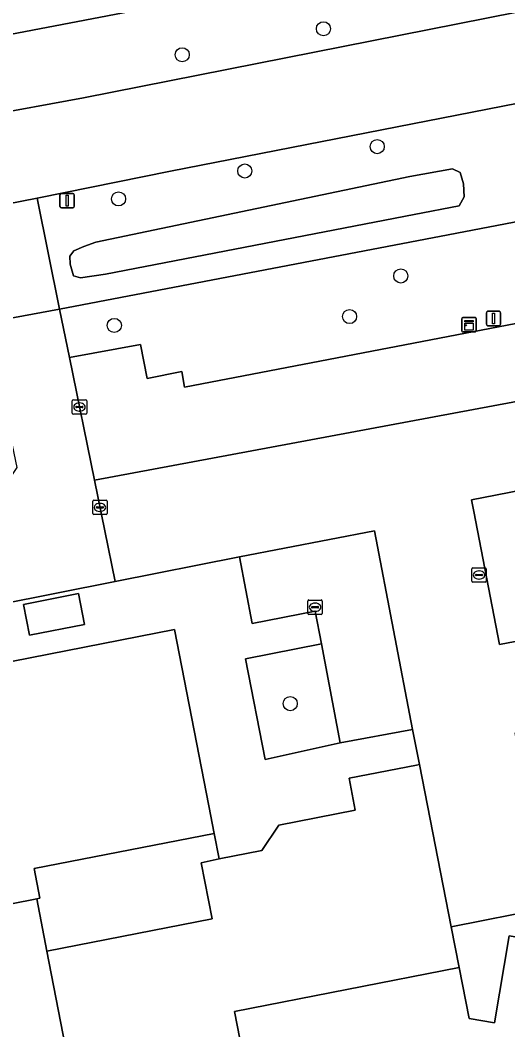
# Model space of a CAD drawing. Extents: x 160203 to 161530, y 379528 to 381797.
# Drawn here: x 161033.8 to 161067.7, y 379896.8 to 379966.8 of the extents above; entities that cross this region are included whole.
import ezdxf

# ---------------------------------------------------------------- set-up
doc = ezdxf.new("R2010")
doc.units = 0
for name, color, linetype in [('IMGEO_Boom', 7, 'Continuous'), ('IMGEO_Erf', 7, 'Continuous'), ('IMGEO_Grasland_overig', 7, 'Continuous'), ('IMGEO_Groenvoorziening', 7, 'Continuous'), ('IMGEO_Hek', 7, 'Continuous'), ('IMGEO_Kast', 7, 'Continuous'), ('IMGEO_Kolk', 7, 'Continuous'), ('IMGEO_Lichtmast', 7, 'Continuous'), ('IMGEO_Loofbos', 7, 'Continuous'), ('IMGEO_Pand', 7, 'Continuous'), ('IMGEO_Parkeervlak_gesloten', 7, 'Continuous'), ('IMGEO_Rijbaan_lokaal_gesloten', 7, 'Continuous'), ('IMGEO_Rijbaan_lokaal_open', 7, 'Continuous'), ('IMGEO_Voetpad_open', 7, 'Continuous'), ('IMGEO_Waterloop', 7, 'Continuous')]:
    doc.layers.add(name, color=color, linetype=linetype)

msp = doc.modelspace()

# ---------------------------------------------------------------- linework, layer by layer
at = {"layer": 'IMGEO_Boom'}
for centre in [(161054.85, 379966.22), (161045.046, 379964.417), (161058.583, 379958.042), (161049.387, 379956.351), (161040.626, 379954.412), (161060.222, 379949.069), (161056.667, 379946.252), (161040.329, 379945.64), (161052.546, 379919.4)]:
    msp.add_circle(centre, 0.489, dxfattribs=at)
at = {"layer": 'IMGEO_Erf'}
msp.add_lwpolyline([(161090.989, 379916.677), (161074.149, 379913.366), (161075.467, 379906.163), (161070.277, 379905.209), (161063.716, 379903.92), (161064.268, 379901.089), (161064.958, 379897.55), (161066.716, 379897.247), (161067.756, 379903.294), (161095.06, 379898.595)], close=True, dxfattribs=at)
at = {"layer": 'IMGEO_Grasland_overig'}
for points in [[(161054.704, 379923.54), (161049.432, 379922.504), (161050.804, 379915.52), (161056.017, 379916.677)], [(161089.29, 379874.815), (161088.056, 379883.66), (161097.986, 379885.601), (161095.06, 379898.595), (161067.756, 379903.294), (161066.716, 379897.247), (161064.958, 379897.55), (161064.268, 379901.089), (161048.672, 379898.048), (161049.436, 379894.122), (161037.657, 379891.83), (161037.234, 379894.007), (161021.55, 379891.076), (161008.692, 379888.673), (161005.821, 379890.016), (161000, 379888.882), (160960.293, 379881.14), (160984.652, 379758.207), (161001.9, 379671.163), (161088.812, 379688.393), (161124.795, 379695.526), (161114.008, 379750)]]:
    msp.add_lwpolyline(points, close=True, dxfattribs=at)
at = {"layer": 'IMGEO_Groenvoorziening'}
for points in [[(161118.518, 379962.938), (161118.382, 379966.446), (161118.429, 379969.05), (161118.314, 379969.043), (161118.296, 379968.841), (161108.492, 379967.498), (161108.127, 379968.844), (161044.221, 379956.334), (161034.962, 379954.474), (161036.526, 379946.773), (161063.508, 379951.926), (161083.426, 379955.73), (161083.617, 379955.767), (161090.167, 379957.22), (161089.847, 379959.132), (161092.712, 379959.7), (161095.864, 379960.326), (161101.093, 379961.363), (161109.563, 379962.331), (161116.101, 379962.774), (161116.835, 379962.824)], [(161063.803, 379956.51), (161064.332, 379956.246), (161064.564, 379955.452), (161064.63, 379954.559), (161064.266, 379953.931), (161061.157, 379953.335), (161039.717, 379949.198), (161037.986, 379948.944), (161037.494, 379949.071), (161037.272, 379949.896), (161037.24, 379950.436), (161037.526, 379950.801), (161038.224, 379951.118), (161039.048, 379951.422), (161060.843, 379955.98)], [(161083.426, 379955.73), (161063.508, 379951.926), (161036.526, 379946.773), (161037.21, 379943.405), (161042.156, 379944.311), (161042.606, 379941.953), (161045.02, 379942.436), (161045.202, 379941.348), (161084.72, 379948.932)]]:
    msp.add_lwpolyline(points, close=True, dxfattribs=at)
at = {"layer": 'IMGEO_Hek'}
msp.add_lwpolyline([(161036.526, 379946.773), (161063.508, 379951.926)], dxfattribs=at)
at = {"layer": 'IMGEO_Kast'}
for p, q in [((161064.461, 379945.258), (161064.461, 379946.099)), ((161064.461, 379946.099), (161064.461, 379945.258)), ((161064.536, 379946.183), (161065.377, 379946.183)), ((161065.377, 379946.183), (161064.536, 379946.183)), ((161065.461, 379946.108), (161065.461, 379945.267)), ((161065.461, 379945.267), (161065.461, 379946.108)), ((161065.386, 379945.183), (161064.545, 379945.183)), ((161064.545, 379945.183), (161065.386, 379945.183))]:
    msp.add_line(p, q, dxfattribs=at)
for points in [[(161064.656, 379945.973), (161065.256, 379945.973), (161065.256, 379945.888), (161064.656, 379945.888), (161064.656, 379945.973)], [(161064.656, 379945.798), (161065.256, 379945.798), (161065.256, 379945.309), (161064.656, 379945.309), (161064.656, 379945.798)]]:
    msp.add_lwpolyline(points, dxfattribs=at)
msp.add_circle((161064.74, 379945.647), 0.0377, dxfattribs=at)
for centre, start, end in [((161064.539, 379946.105), 92.4484, 184.28452), ((161064.539, 379946.105), 92.4484, 184.28452), ((161065.383, 379946.105), 2.4484, 94.28452), ((161065.383, 379946.105), 2.4484, 94.28452), ((161064.539, 379945.261), 182.4484, 274.28452), ((161064.539, 379945.261), 182.4484, 274.28452), ((161065.383, 379945.261), 272.4484, 4.28452), ((161065.383, 379945.261), 272.4484, 4.28452)]:
    msp.add_arc(centre, 0.0779, start, end, dxfattribs=at)
at = {"layer": 'IMGEO_Kolk'}
for p, q in [((161037.409, 379939.551), (161037.409, 379940.403)), ((161037.484, 379940.477), (161038.336, 379940.477)), ((161038.41, 379940.403), (161038.41, 379939.551)), ((161037.668, 379939.971), (161037.668, 379939.983)), ((161038.106, 379939.934), (161037.708, 379939.934)), ((161037.711, 379940.02), (161038.109, 379940.02)), ((161037.897, 379940.257), (161037.922, 379940.257)), ((161038.152, 379939.983), (161038.152, 379939.971)), ((161038.336, 379939.477), (161037.484, 379939.477)), ((161037.92, 379939.697), (161037.895, 379939.697)), ((161038.83, 379932.588), (161038.83, 379933.44)), ((161038.905, 379933.514), (161039.757, 379933.514)), ((161039.831, 379933.44), (161039.831, 379932.588)), ((161039.089, 379933.008), (161039.089, 379933.02)), ((161039.527, 379932.971), (161039.129, 379932.971)), ((161039.132, 379933.057), (161039.53, 379933.057)), ((161039.341, 379932.734), (161039.316, 379932.734)), ((161039.318, 379933.294), (161039.343, 379933.294)), ((161039.573, 379933.02), (161039.573, 379933.008)), ((161039.757, 379932.514), (161038.905, 379932.514)), ((161065.152, 379927.898), (161065.152, 379928.75)), ((161065.227, 379928.824), (161066.079, 379928.824)), ((161065.64, 379928.604), (161065.665, 379928.604)), ((161066.153, 379928.75), (161066.153, 379927.898)), ((161066.079, 379927.824), (161065.227, 379927.824)), ((161065.411, 379928.318), (161065.411, 379928.33)), ((161065.849, 379928.281), (161065.451, 379928.281)), ((161065.454, 379928.367), (161065.852, 379928.367)), ((161065.663, 379928.044), (161065.638, 379928.044)), ((161065.895, 379928.33), (161065.895, 379928.318)), ((161053.769, 379925.663), (161053.769, 379926.515)), ((161053.844, 379926.589), (161054.696, 379926.589)), ((161054.77, 379926.515), (161054.77, 379925.663)), ((161054.028, 379926.083), (161054.028, 379926.095)), ((161054.466, 379926.046), (161054.068, 379926.046)), ((161054.071, 379926.132), (161054.469, 379926.132)), ((161054.28, 379925.809), (161054.255, 379925.809)), ((161054.257, 379926.369), (161054.282, 379926.369)), ((161054.512, 379926.095), (161054.512, 379926.083)), ((161054.696, 379925.589), (161053.844, 379925.589))]:
    msp.add_line(p, q, dxfattribs=at)
for points in [[(161037.409, 379939.551), (161037.409, 379940.403)], [(161037.484, 379940.477), (161038.336, 379940.477)], [(161038.41, 379940.403), (161038.41, 379939.551)], [(161038.336, 379939.477), (161037.484, 379939.477)], [(161038.83, 379932.588), (161038.83, 379933.44)], [(161038.905, 379933.514), (161039.757, 379933.514)], [(161039.831, 379933.44), (161039.831, 379932.588)], [(161039.757, 379932.514), (161038.905, 379932.514)], [(161065.152, 379927.898), (161065.152, 379928.75)], [(161065.227, 379928.824), (161066.079, 379928.824)], [(161066.153, 379928.75), (161066.153, 379927.898)], [(161066.079, 379927.824), (161065.227, 379927.824)], [(161053.769, 379925.663), (161053.769, 379926.515)], [(161053.844, 379926.589), (161054.696, 379926.589)], [(161054.77, 379926.515), (161054.77, 379925.663)], [(161054.696, 379925.589), (161053.844, 379925.589)]]:
    msp.add_lwpolyline(points, dxfattribs=at)
for centre, radius, start, end in [((161037.486, 379940.401), 0.0765, 91.55205, 178.44795), ((161037.486, 379940.401), 0.0765, 91.55205, 178.44795), ((161038.334, 379940.401), 0.0765, 1.55205, 88.44795), ((161038.334, 379940.401), 0.0765, 1.55205, 88.44795), ((161037.708, 379939.98), 0.0403, 85.87752, 175.75265), ((161037.705, 379939.97), 0.0366, 178.93798, 274.71019), ((161038.109, 379939.977), 0.043, 264.86636, 352.45326), ((161038.113, 379939.982), 0.0386, 1.73085, 96.63898), ((161037.486, 379939.553), 0.0765, 181.55205, 268.44795), ((161037.486, 379939.553), 0.0765, 181.55205, 268.44795), ((161038.334, 379939.553), 0.0765, 271.55205, 358.44795), ((161038.334, 379939.553), 0.0765, 271.55205, 358.44795), ((161038.907, 379933.438), 0.0765, 91.55205, 178.44795), ((161038.907, 379933.438), 0.0765, 91.55205, 178.44795), ((161039.755, 379933.438), 0.0765, 1.55205, 88.44795), ((161039.755, 379933.438), 0.0765, 1.55205, 88.44795), ((161039.129, 379933.017), 0.0403, 85.87752, 175.75265), ((161039.126, 379933.007), 0.0366, 178.93798, 274.71019), ((161039.53, 379933.014), 0.043, 264.86636, 352.45326), ((161039.534, 379933.019), 0.0386, 1.73085, 96.63898), ((161038.907, 379932.59), 0.0765, 181.55205, 268.44795), ((161038.907, 379932.59), 0.0765, 181.55205, 268.44795), ((161039.755, 379932.59), 0.0765, 271.55205, 358.44795), ((161039.755, 379932.59), 0.0765, 271.55205, 358.44795), ((161065.229, 379928.748), 0.0765, 91.55205, 178.44795), ((161065.229, 379928.748), 0.0765, 91.55205, 178.44795), ((161066.077, 379928.748), 0.0765, 1.55205, 88.44795), ((161066.077, 379928.748), 0.0765, 1.55205, 88.44795), ((161065.229, 379927.9), 0.0765, 181.55205, 268.44795), ((161065.229, 379927.9), 0.0765, 181.55205, 268.44795), ((161065.451, 379928.327), 0.0403, 85.87752, 175.75265), ((161065.448, 379928.317), 0.0366, 178.93798, 274.71019), ((161065.852, 379928.324), 0.043, 264.86636, 352.45326), ((161065.856, 379928.329), 0.0386, 1.73085, 96.63898), ((161066.077, 379927.9), 0.0765, 271.55205, 358.44795), ((161066.077, 379927.9), 0.0765, 271.55205, 358.44795), ((161053.846, 379926.513), 0.0765, 91.55205, 178.44795), ((161053.846, 379926.513), 0.0765, 91.55205, 178.44795), ((161054.694, 379926.513), 0.0765, 1.55205, 88.44795), ((161054.694, 379926.513), 0.0765, 1.55205, 88.44795), ((161054.068, 379926.092), 0.0403, 85.87752, 175.75265), ((161054.065, 379926.082), 0.0366, 178.93798, 274.71019), ((161054.469, 379926.089), 0.043, 264.86636, 352.45326), ((161054.473, 379926.094), 0.0386, 1.73085, 96.63898), ((161053.846, 379925.665), 0.0765, 181.55205, 268.44795), ((161053.846, 379925.665), 0.0765, 181.55205, 268.44795), ((161054.694, 379925.665), 0.0765, 271.55205, 358.44795), ((161054.694, 379925.665), 0.0765, 271.55205, 358.44795)]:
    msp.add_arc(centre, radius, start, end, dxfattribs=at)
for centre, major_axis, ratio, start_param, end_param in [((161037.896, 379939.977), (-0.387, 0.002), 0.722429, 4.712389, 7.853982), ((161037.921, 379939.977), (-0.39, 0.002), 0.717154, 1.570796, 4.712389), ((161039.317, 379933.014), (-0.387, 0.002), 0.722429, 4.712389, 7.853982), ((161039.342, 379933.014), (-0.39, 0.002), 0.717154, 1.570796, 4.712389), ((161065.639, 379928.324), (-0.387, 0.002), 0.722429, 4.712389, 7.853982), ((161065.664, 379928.324), (-0.39, 0.002), 0.717154, 1.570796, 4.712389), ((161054.256, 379926.089), (-0.387, 0.002), 0.722429, 4.712389, 7.853982), ((161054.281, 379926.089), (-0.39, 0.002), 0.717154, 1.570796, 4.712389)]:
    msp.add_ellipse(centre, major_axis=major_axis, ratio=ratio, start_param=start_param, end_param=end_param, dxfattribs=at)
at = {"layer": 'IMGEO_Lichtmast'}
for p, q in [((161036.558, 379953.888), (161036.558, 379954.688)), ((161036.558, 379954.688), (161036.558, 379953.888)), ((161036.658, 379954.788), (161037.448, 379954.788)), ((161037.448, 379954.788), (161036.658, 379954.788)), ((161037.548, 379954.688), (161037.548, 379953.888)), ((161037.548, 379953.888), (161037.548, 379954.688)), ((161037.448, 379953.788), (161036.658, 379953.788)), ((161036.658, 379953.788), (161037.448, 379953.788)), ((161066.164, 379945.718), (161066.164, 379946.518)), ((161066.164, 379946.518), (161066.164, 379945.718)), ((161066.264, 379946.618), (161067.054, 379946.618)), ((161067.054, 379946.618), (161066.264, 379946.618)), ((161067.154, 379946.518), (161067.154, 379945.718)), ((161067.154, 379945.718), (161067.154, 379946.518)), ((161067.054, 379945.618), (161066.264, 379945.618)), ((161066.264, 379945.618), (161067.054, 379945.618))]:
    msp.add_line(p, q, dxfattribs=at)
for points in [[(161036.978, 379954.663), (161037.128, 379954.663), (161037.128, 379953.913), (161036.978, 379953.913), (161036.978, 379954.663)], [(161066.584, 379946.493), (161066.734, 379946.493), (161066.734, 379945.743), (161066.584, 379945.743), (161066.584, 379946.493)]]:
    msp.add_lwpolyline(points, dxfattribs=at)
for centre, start, end in [((161036.658, 379954.688), 90, 180), ((161036.658, 379954.688), 90, 180), ((161037.448, 379954.688), 0, 90), ((161037.448, 379954.688), 360, 90), ((161036.658, 379953.888), 180, 270), ((161036.658, 379953.888), 180, 270), ((161037.448, 379953.888), 270, 0), ((161037.448, 379953.888), 270, 0), ((161066.264, 379946.518), 90, 180), ((161066.264, 379946.518), 90, 180), ((161067.054, 379946.518), 0, 90), ((161067.054, 379946.518), 360, 90), ((161066.264, 379945.718), 180, 270), ((161066.264, 379945.718), 180, 270), ((161067.054, 379945.718), 270, 0), ((161067.054, 379945.718), 270, 0)]:
    msp.add_arc(centre, 0.1, start, end, dxfattribs=at)
at = {"layer": 'IMGEO_Loofbos'}
for points in [[(161093.454, 379977.21), (161081.741, 379975.129), (161026.757, 379964.623), (161005.514, 379960.734), (161000, 379958.372), (160998.654, 379957.795), (160935.592, 379945.881), (160935.239, 379948.227), (160922.706, 379945.785), (160921.668, 379948.198), (160919.01, 379947.114), (160919.54, 379945.851)], [(161023.99, 379959.09), (161031.108, 379960.14), (161038.188, 379961.422), (161094.262, 379972.527)]]:
    msp.add_lwpolyline(points, dxfattribs=at)
at = {"layer": 'IMGEO_Pand'}
for points in [[(161046.896, 379912.321), (161044.514, 379924.54), (161031.976, 379922.096), (161028.959, 379921.508), (161028.637, 379923.159), (161022.767, 379922.015), (161023.054, 379920.543), (161013.14, 379918.61), (161015.016, 379908.99), (161011.092, 379908.224), (161011.112, 379908.12), (161011.931, 379903.919), (161012.674, 379900.106), (161016.6, 379900.871), (161017.231, 379897.34), (161019.464, 379897.771), (161029.029, 379899.615), (161028.111, 379904.521), (161034.944, 379905.853), (161035.16, 379905.895), (161034.758, 379907.958), (161047.271, 379910.397)], [(161063.716, 379903.92), (161061.522, 379915.173), (161061.306, 379915.131), (161056.634, 379914.22), (161057.062, 379912.011), (161051.745, 379910.974), (161050.561, 379909.205), (161047.616, 379908.63), (161046.361, 379908.358), (161047.118, 379904.47), (161035.633, 379902.235), (161037.234, 379894.007), (161037.657, 379891.83), (161049.436, 379894.122), (161048.672, 379898.048), (161064.268, 379901.089)]]:
    msp.add_lwpolyline(points, close=True, dxfattribs=at)
at = {"layer": 'IMGEO_Parkeervlak_gesloten'}
for points in [[(161085.754, 379943.614), (161084.72, 379948.932), (161045.202, 379941.348), (161045.02, 379942.436), (161042.606, 379941.953), (161042.156, 379944.311), (161037.21, 379943.405), (161038.943, 379934.911)], [(161086.89, 379937.769), (161065.127, 379933.539), (161065.286, 379932.722), (161067.079, 379923.495), (161088.854, 379927.665)], [(161058.385, 379931.381), (161049.017, 379929.587), (161049.904, 379924.955), (161054.27, 379925.805), (161054.704, 379923.54), (161056.017, 379916.677), (161061.024, 379917.599)]]:
    msp.add_lwpolyline(points, close=True, dxfattribs=at)
at = {"layer": 'IMGEO_Rijbaan_lokaal_gesloten'}
msp.add_lwpolyline([(161065.127, 379933.539), (161086.89, 379937.769), (161085.754, 379943.614), (161038.943, 379934.911), (161040.379, 379927.872), (161049.017, 379929.587), (161058.385, 379931.381), (161061.024, 379917.599), (161061.522, 379915.173), (161063.716, 379903.92), (161070.277, 379905.209), (161068.151, 379917.363), (161090.029, 379921.615), (161088.854, 379927.665), (161067.079, 379923.495), (161065.286, 379932.722)], close=True, dxfattribs=at)
at = {"layer": 'IMGEO_Rijbaan_lokaal_open'}
for points in [[(161044.221, 379956.334), (161108.127, 379968.844), (161108.111, 379969.144), (161118.172, 379970.493), (161117.701, 379976.481), (161107.96, 379975.052), (161107.822, 379975.214), (161105.071, 379974.669), (161094.262, 379972.527), (161038.188, 379961.422), (161031.108, 379960.14), (161023.99, 379959.09)], [(160927.405, 379933.308), (160930.729, 379933.941), (160936.325, 379934.86), (161000, 379947.411), (161013.911, 379950.345), (161026.674, 379952.839), (161034.962, 379954.474), (161044.221, 379956.334)]]:
    msp.add_lwpolyline(points, dxfattribs=at)
for points in [[(161034.962, 379954.474), (161026.674, 379952.839), (161030.736, 379949.662), (161031.511, 379945.843), (161036.526, 379946.773)], [(161037.21, 379943.405), (161036.526, 379946.773), (161031.511, 379945.843), (161031.58, 379945.502), (161032.921, 379938.901), (161033.129, 379937.878), (161033.555, 379935.783), (161030.744, 379931.555), (161023.071, 379930.024), (161022.338, 379929.878), (161014.737, 379928.361), (161015.307, 379925.53), (161015.815, 379923.004), (161040.379, 379927.872), (161038.943, 379934.911)]]:
    msp.add_lwpolyline(points, close=True, dxfattribs=at)
at = {"layer": 'IMGEO_Voetpad_open'}
for points in [[(161031.976, 379922.096), (161044.514, 379924.54), (161046.896, 379912.321), (161047.271, 379910.397), (161047.616, 379908.63), (161050.561, 379909.205), (161051.745, 379910.974), (161057.062, 379912.011), (161056.634, 379914.22), (161061.306, 379915.131), (161061.522, 379915.173), (161061.024, 379917.599), (161056.017, 379916.677), (161050.804, 379915.52), (161049.432, 379922.504), (161054.704, 379923.54), (161054.27, 379925.805), (161049.904, 379924.955), (161049.017, 379929.587), (161040.379, 379927.872), (161015.815, 379923.004)], [(161021.55, 379891.076), (161037.234, 379894.007), (161035.633, 379902.235), (161034.944, 379905.853), (161028.111, 379904.521)]]:
    msp.add_lwpolyline(points, dxfattribs=at)
for points in [[(161038.265, 379924.897), (161037.844, 379927.045), (161034.031, 379926.277), (161034.444, 379924.147)], [(161038.265, 379924.897), (161034.444, 379924.147), (161034.031, 379926.277), (161037.844, 379927.045)], [(161046.361, 379908.358), (161047.616, 379908.63), (161047.271, 379910.397), (161034.758, 379907.958), (161035.16, 379905.895), (161034.944, 379905.853), (161035.633, 379902.235), (161047.118, 379904.47)]]:
    msp.add_lwpolyline(points, close=True, dxfattribs=at)
at = {"layer": 'IMGEO_Waterloop'}
msp.add_lwpolyline([(161092.807, 379981.863), (161043.296, 379971.789), (161029.768, 379968.971), (161019.862, 379967.505), (161004.745, 379965.268), (161000, 379962.09), (160997.906, 379960.687), (161000, 379958.372), (161005.514, 379960.734), (161026.757, 379964.623), (161081.741, 379975.129)], dxfattribs=at)
msp.add_lwpolyline([(161061.157, 379953.335), (161064.266, 379953.931), (161064.63, 379954.559), (161064.564, 379955.452), (161064.332, 379956.246), (161063.803, 379956.51), (161060.843, 379955.98), (161039.048, 379951.422), (161038.224, 379951.118), (161037.526, 379950.801), (161037.24, 379950.436), (161037.272, 379949.896), (161037.494, 379949.071), (161037.986, 379948.944), (161039.717, 379949.198)], close=True, dxfattribs=at)

doc.saveas('drawing.dxf')
